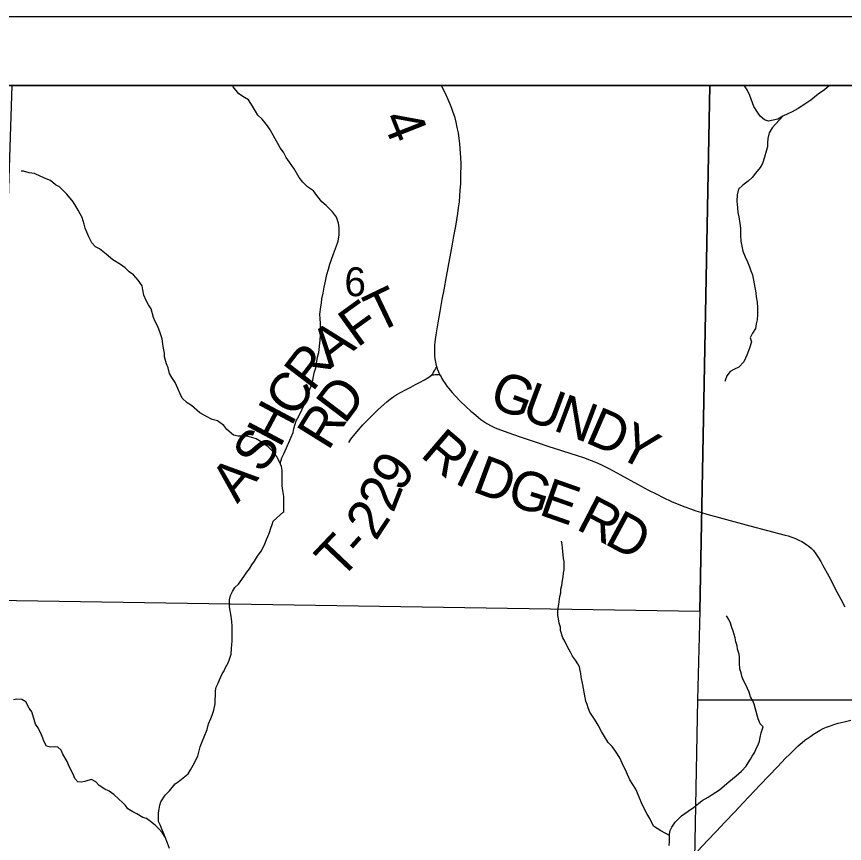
# Model space of a CAD drawing. Extents: x 0 to 34, y 0 to 22.
# Drawn here: x 23.337 to 24.538, y 19.3 to 20.5 of the extents above; entities that cross this region are included whole.
import ezdxf

# ---------------------------------------------------------------- set-up
doc = ezdxf.new("R2010")
doc.units = 0
for name, color, linetype in [('GM_X_Corporation', 7, 'Continuous'), ('GM_X_County_Road', 7, 'Continuous'), ('GM_X_County_Road_Text', 7, 'Continuous'), ('GM_X_Minor_River', 7, 'Continuous'), ('GM_X_Section_Text', 7, 'Continuous'), ('GM_X_State_Route', 7, 'Continuous'), ('GM_X_Township_Road', 7, 'Continuous'), ('GM_X_Township_Road_Text', 7, 'Continuous'), ('SH_Data', 7, 'Continuous')]:
    doc.layers.add(name, color=color, linetype=linetype)

msp = doc.modelspace()

# ---------------------------------------------------------------- linework, layer by layer
at = {"layer": 'GM_X_Corporation'}
for points in [[(25.4, 19.0068), (25.4, 20.4), (21.2921, 20.4), (21.2757, 19.6748), (21.2742, 19.6071), (21.273, 19.5535), (21.2652, 19.1913), (21.5297, 19.1865), (21.7744, 19.1817), (21.8956, 19.1793), (22.6423, 19.1645), (23.3329, 19.1508), (23.5499, 19.1465), (23.786, 19.1434), (24.169, 19.1418), (24.3186, 19.1409), (24.3186, 19.0261), (24.5766, 19.0222)], [(24.343, 20.4), (23.33, 20.4), (23.3052, 19.6529), (24.3281, 19.637)], [(25.4, 19.5078), (25.4, 20.4), (24.343, 20.4), (24.3281, 19.637), (24.3248, 19.5084)], [(23.3052, 19.6529), (24.3281, 19.637), (24.3248, 19.5084), (24.3084, 18.6368), (23.3004, 18.648)], [(25.4, 18.4978), (25.4, 19.5078), (24.3248, 19.5084), (24.3084, 18.6368), (24.3059, 18.5094)]]:
    msp.add_lwpolyline(points, close=True, dxfattribs=at)
at = {"layer": 'GM_X_County_Road'}
msp.add_lwpolyline([(23.953, 20.4), (23.9536, 20.3988), (23.9586, 20.389), (23.9623, 20.381), (23.9652, 20.3741), (23.968, 20.367), (23.97, 20.3613), (23.9721, 20.3548), (23.9742, 20.3469), (23.9758, 20.3391), (23.9774, 20.3313), (23.9787, 20.3232), (23.9795, 20.316), (23.9801, 20.3086), (23.9809, 20.2956), (23.9813, 20.2861), (23.9812, 20.2682), (23.9808, 20.2577), (23.9802, 20.2478), (23.9796, 20.2398), (23.9788, 20.231), (23.9778, 20.2226), (23.9765, 20.214), (23.9735, 20.1956), (23.9709, 20.1811), (23.9689, 20.1698), (23.96, 20.1228), (23.9566, 20.1036), (23.9541, 20.0893), (23.9511, 20.0719), (23.9482, 20.0553), (23.9454, 20.0382), (23.9439, 20.0278), (23.9434, 20.0231), (23.9431, 20.0183), (23.943, 20.0129), (23.9433, 20.0078), (23.9438, 20.0033), (23.9446, 19.9983), (23.9457, 19.9938), (23.9464, 19.9919), (23.9473, 19.9888), (23.9489, 19.9846), (23.9507, 19.9806), (23.9527, 19.9771), (23.954, 19.9747), (23.9555, 19.9721), (23.9585, 19.9677), (23.9612, 19.9637), (23.9636, 19.9606), (23.9688, 19.9544), (23.9734, 19.9496), (23.9811, 19.9415), (23.9885, 19.9343), (23.996, 19.9274), (23.9996, 19.9244), (24.0069, 19.9182), (24.0106, 19.9154), (24.0149, 19.9122), (24.0194, 19.9094), (24.0254, 19.906), (24.0303, 19.9037), (24.0337, 19.9021), (24.0509, 19.8957), (24.066, 19.8905), (24.079, 19.8861), (24.0924, 19.8817), (24.1079, 19.8767), (24.1184, 19.8733), (24.1504, 19.8632), (24.1593, 19.8601), (24.1707, 19.8559), (24.1795, 19.8523), (24.1866, 19.8492), (24.1973, 19.8438), (24.2132, 19.835), (24.2377, 19.8216), (24.2539, 19.8129), (24.2661, 19.8067), (24.2752, 19.8022), (24.2871, 19.7964), (24.2977, 19.7919), (24.3064, 19.7885), (24.3148, 19.7854), (24.3226, 19.7828), (24.3292, 19.7808), (24.3387, 19.778), (24.3616, 19.7717), (24.4007, 19.7609), (24.4522, 19.7475), (24.4563, 19.7463), (24.462, 19.7443), (24.4673, 19.7424), (24.472, 19.7402), (24.4764, 19.738), (24.4803, 19.7356), (24.4838, 19.7334), (24.4865, 19.7313), (24.4904, 19.7278), (24.4932, 19.725), (24.4969, 19.7201), (24.5006, 19.7146), (24.5038, 19.7094), (24.5063, 19.7045), (24.5153, 19.6877), (24.5273, 19.665), (24.5329, 19.6545), (24.5388, 19.6433)], dxfattribs=at)
at = {"layer": 'GM_X_Minor_River'}
for points in [[(23.7194, 19.8514), (23.7217, 19.8595), (23.7248, 19.8652), (23.7286, 19.8743), (23.7347, 19.8884), (23.7382, 19.8963), (23.7393, 19.902), (23.7424, 19.9134), (23.7462, 19.9202), (23.7508, 19.9293), (23.7558, 19.9403), (23.7593, 19.9468), (23.7623, 19.9593), (23.7658, 19.9669), (23.7685, 19.9832), (23.7708, 19.9901), (23.7735, 20.0056), (23.7755, 20.0125), (23.7771, 20.0303), (23.7779, 20.0383), (23.7776, 20.055), (23.7772, 20.0611), (23.7769, 20.0683), (23.7784, 20.0786), (23.7792, 20.0843), (23.7796, 20.0904), (23.7815, 20.0987), (23.7831, 20.1074), (23.785, 20.1158), (23.787, 20.1257), (23.7893, 20.1333), (23.7912, 20.1405), (23.7939, 20.1473), (23.7966, 20.1557), (23.8012, 20.1674), (23.8035, 20.1739), (23.805, 20.1834), (23.8051, 20.1932), (23.804, 20.2001), (23.801, 20.2088), (23.7953, 20.2168), (23.7859, 20.2256), (23.7798, 20.231), (23.7723, 20.2401), (23.7678, 20.2473), (23.7591, 20.2527), (23.7523, 20.2599), (23.747, 20.2664), (23.7398, 20.279), (23.733, 20.2889), (23.7281, 20.2957), (23.724, 20.303), (23.7191, 20.3095), (23.7157, 20.3159), (23.7119, 20.3224), (23.7089, 20.3281), (23.7048, 20.3357), (23.701, 20.3414), (23.6931, 20.351), (23.687, 20.3571), (23.6836, 20.3628), (23.6791, 20.37), (23.6731, 20.3792), (23.6674, 20.3826), (23.6595, 20.3879), (23.6512, 20.3982), (23.6501, 20.4)], [(24.5166, 20.4), (24.5091, 20.3937), (24.4999, 20.3876), (24.4896, 20.3789), (24.4805, 20.3729), (24.471, 20.3664), (24.4622, 20.3619), (24.4558, 20.3589), (24.4489, 20.3555), (24.4413, 20.351), (24.4349, 20.3495), (24.428, 20.3484), (24.4224, 20.3499), (24.4159, 20.3556), (24.411, 20.3625), (24.4069, 20.3693), (24.4009, 20.3853), (24.3975, 20.3925), (24.3937, 20.399), (24.3932, 20.4)], [(24.4489, 20.3555), (24.4333, 20.3385), (24.4287, 20.3313), (24.4268, 20.3229), (24.4264, 20.3168), (24.4264, 20.3107), (24.4244, 20.3047), (24.4221, 20.2959), (24.4194, 20.2868), (24.416, 20.2811), (24.4091, 20.2728), (24.4042, 20.2664), (24.3984, 20.2611), (24.3908, 20.2554), (24.3844, 20.2493), (24.3824, 20.2414), (24.382, 20.2319), (24.3831, 20.2224), (24.3835, 20.2155), (24.3849, 20.2094), (24.3864, 20.1995), (24.3871, 20.1931), (24.3875, 20.1828), (24.3878, 20.1741), (24.3908, 20.1596), (24.3942, 20.1513), (24.3976, 20.144), (24.4002, 20.1368), (24.4024, 20.1311), (24.4047, 20.125), (24.4073, 20.1121), (24.4095, 20.0991), (24.4102, 20.0931), (24.4114, 20.0855), (24.4121, 20.0775), (24.412, 20.0676), (24.4116, 20.06), (24.4101, 20.0543), (24.4089, 20.0475), (24.4047, 20.0406), (24.4016, 20.0338), (24.4031, 20.0281), (24.4004, 20.019), (24.3966, 20.0084), (24.392, 19.9989), (24.3848, 19.9913), (24.3787, 19.9883), (24.3722, 19.9849), (24.3673, 19.9785), (24.365, 19.9716), (24.3648, 19.9703)], [(23.7244, 19.7805), (23.7248, 19.7896), (23.7248, 19.7964), (23.7245, 19.8037), (23.723, 19.812), (23.7223, 19.8189), (23.7223, 19.8276), (23.722, 19.8337), (23.722, 19.8413), (23.7213, 19.847), (23.7183, 19.8538), (23.7141, 19.8618), (23.7092, 19.8683), (23.702, 19.8756), (23.6933, 19.8817), (23.6843, 19.8874), (23.6782, 19.8893), (23.6721, 19.8905), (23.6657, 19.8909), (23.6581, 19.8909), (23.6513, 19.8925), (23.6418, 19.9008), (23.6373, 19.9066), (23.6282, 19.9131), (23.6206, 19.9154), (23.6115, 19.92), (23.6025, 19.9249), (23.5904, 19.9356), (23.5843, 19.9394), (23.5771, 19.9463), (23.5741, 19.9524), (23.5707, 19.96), (23.567, 19.9688), (23.5621, 19.976), (23.5587, 19.9821), (23.5568, 19.9904), (23.5542, 19.9962), (23.5516, 20.006), (23.5512, 20.0117), (23.5494, 20.0213), (23.5479, 20.0323), (23.5453, 20.041), (23.5415, 20.0502), (23.5378, 20.0574), (23.5355, 20.0631), (23.5318, 20.076), (23.5284, 20.0817), (23.525, 20.0878), (23.5212, 20.0958), (23.5201, 20.1034), (23.519, 20.1091), (23.513, 20.1175), (23.5066, 20.1251), (23.5001, 20.1297), (23.4941, 20.1351), (23.4873, 20.14), (23.4763, 20.1469), (23.4668, 20.1553), (23.457, 20.1629), (23.4513, 20.166), (23.446, 20.1717), (23.4415, 20.1801), (23.4385, 20.1873), (23.4363, 20.193), (23.4348, 20.1987), (23.4318, 20.2086), (23.4261, 20.2189), (23.4227, 20.2246), (23.4186, 20.2311), (23.4095, 20.2422), (23.399, 20.2528), (23.3933, 20.2559), (23.3861, 20.262), (23.3797, 20.2647), (23.3717, 20.2681), (23.3626, 20.272), (23.355, 20.2731), (23.3467, 20.2754), (23.3434, 20.2758)], [(23.5525, 19.3089), (23.5452, 19.3271), (23.5429, 19.3316), (23.5425, 19.3396), (23.5429, 19.3445), (23.5436, 19.3499), (23.5444, 19.3556), (23.5459, 19.3605), (23.5523, 19.37), (23.5584, 19.3765), (23.5667, 19.3867), (23.5712, 19.3894), (23.5856, 19.4008), (23.589, 19.4069), (23.5928, 19.4134), (23.5996, 19.4267), (23.6014, 19.4324), (23.6033, 19.44), (23.6063, 19.4487), (23.609, 19.4548), (23.6135, 19.4654), (23.6153, 19.4738), (23.6184, 19.4814), (23.6206, 19.4863), (23.6232, 19.4936), (23.6247, 19.5027), (23.6251, 19.5072), (23.6254, 19.5156), (23.6254, 19.5213), (23.6262, 19.527), (23.6292, 19.5327), (23.6311, 19.5372), (23.6352, 19.546), (23.6379, 19.5506), (23.6401, 19.5551), (23.6439, 19.5623), (23.6458, 19.5673), (23.648, 19.5749), (23.6488, 19.5828), (23.6491, 19.5889), (23.6495, 19.5935), (23.6495, 19.598), (23.6498, 19.6026), (23.6494, 19.6075), (23.6498, 19.6151), (23.649, 19.622), (23.6482, 19.6299), (23.6459, 19.6436), (23.6455, 19.6489), (23.6458, 19.6535), (23.647, 19.6599), (23.65, 19.6656), (23.6534, 19.6713), (23.6587, 19.6763), (23.6636, 19.6831), (23.6681, 19.6892), (23.6711, 19.6938), (23.6745, 19.6987), (23.6779, 19.7044), (23.6821, 19.7097), (23.6862, 19.717), (23.6915, 19.7242), (23.6949, 19.7303), (23.6972, 19.7348), (23.6995, 19.7409), (23.7013, 19.7455), (23.7036, 19.7512), (23.7059, 19.7573), (23.7077, 19.763), (23.7092, 19.7679), (23.724, 19.7811), (23.7236, 19.7811)], [(24.2844, 19.3117), (24.2716, 19.3182), (24.2613, 19.325), (24.2559, 19.336), (24.2514, 19.3436), (24.246, 19.3535), (24.2437, 19.3588), (24.2395, 19.3694), (24.2353, 19.3789), (24.2269, 19.3922), (24.2219, 19.4036), (24.2154, 19.4165), (24.2124, 19.4241), (24.2059, 19.4339), (24.2009, 19.4407), (24.1952, 19.4464), (24.1898, 19.4552), (24.1856, 19.4624), (24.1807, 19.4718), (24.1765, 19.4787), (24.1688, 19.4904), (24.1662, 19.4969), (24.1646, 19.5018), (24.1627, 19.5067), (24.1612, 19.514), (24.1585, 19.5303), (24.1561, 19.5417), (24.1557, 19.5466), (24.1546, 19.5512), (24.1538, 19.5561), (24.1511, 19.5606), (24.1481, 19.566), (24.1435, 19.572), (24.1404, 19.5777), (24.1366, 19.5845), (24.1324, 19.5937), (24.1297, 19.5986), (24.1259, 19.6088), (24.1259, 19.6138), (24.1243, 19.6195), (24.1232, 19.6259), (24.1224, 19.6308), (24.1224, 19.6362), (24.1227, 19.6415), (24.1235, 19.6468), (24.125, 19.6582), (24.1265, 19.6639), (24.1268, 19.6692), (24.128, 19.6745), (24.1291, 19.6814), (24.1298, 19.6871), (24.1305, 19.692), (24.1313, 19.6973), (24.1316, 19.7038), (24.1312, 19.7091), (24.1305, 19.7136), (24.1297, 19.7239), (24.1289, 19.7292), (24.1285, 19.7338), (24.1277, 19.7387)], [(24.3765, 19.6082), (24.3749, 19.6135), (24.3726, 19.6199), (24.3704, 19.6249), (24.3669, 19.6302)], [(24.2838, 19.297), (24.2845, 19.3027), (24.2841, 19.3076), (24.2845, 19.3133), (24.2852, 19.319), (24.2875, 19.3236), (24.2924, 19.3308), (24.3019, 19.3403), (24.3113, 19.3468), (24.3193, 19.3521), (24.3265, 19.3578), (24.3318, 19.3624), (24.3405, 19.367), (24.345, 19.37), (24.3515, 19.3742), (24.3568, 19.378), (24.364, 19.3841), (24.3704, 19.3894), (24.381, 19.3982), (24.3886, 19.405), (24.3954, 19.4123), (24.3984, 19.4168), (24.4018, 19.4221), (24.4045, 19.4267), (24.4079, 19.4324), (24.4101, 19.4377), (24.4131, 19.4431), (24.415, 19.4484), (24.4161, 19.4537), (24.4172, 19.4605), (24.4203, 19.4693), (24.4157, 19.4734), (24.413, 19.481), (24.4115, 19.486), (24.4103, 19.4917), (24.4088, 19.497), (24.4072, 19.5019), (24.4053, 19.5068), (24.4019, 19.5129), (24.4, 19.5194), (24.395, 19.53), (24.3912, 19.5376), (24.3892, 19.5429), (24.3881, 19.5474), (24.3865, 19.5531), (24.3861, 19.5619), (24.3861, 19.5702), (24.3853, 19.5748), (24.383, 19.582), (24.3823, 19.5869), (24.3807, 19.5926), (24.3796, 19.5983), (24.3765, 19.6082)], [(23.3728, 19.4578), (23.3678, 19.468), (23.3644, 19.4733), (23.3621, 19.4798), (23.3586, 19.4908), (23.3548, 19.4961), (23.3502, 19.5056), (23.3445, 19.509), (23.3373, 19.5093), (23.332, 19.5082)], [(23.5587, 19.2926), (23.5556, 19.3005), (23.5525, 19.3089), (23.5479, 19.3161), (23.5426, 19.3218), (23.538, 19.3267), (23.5312, 19.3316), (23.5251, 19.3362), (23.5201, 19.3377), (23.5114, 19.343), (23.5053, 19.346), (23.4981, 19.3502), (23.4946, 19.3551), (23.4905, 19.3596), (23.4851, 19.3642), (23.4779, 19.371), (23.471, 19.3759), (23.4646, 19.379), (23.4566, 19.3843), (23.4516, 19.3892), (23.4452, 19.393), (23.4402, 19.3914), (23.4357, 19.3899), (23.4304, 19.3891), (23.4258, 19.3895), (23.4212, 19.3944), (23.4186, 19.4005), (23.4128, 19.4119), (23.4101, 19.4187), (23.404, 19.4297), (23.4013, 19.4354), (23.3968, 19.4396), (23.3911, 19.44), (23.3861, 19.4399), (23.3801, 19.4411), (23.377, 19.4464), (23.3728, 19.4578)]]:
    msp.add_lwpolyline(points, dxfattribs=at)
at = {"layer": 'GM_X_State_Route'}
msp.add_lwpolyline([(24.3256, 19.2893), (24.3395, 19.3041), (24.3518, 19.3171), (24.3652, 19.3312), (24.3784, 19.3454), (24.3912, 19.3589), (24.4157, 19.3849), (24.4409, 19.4114), (24.4527, 19.4237), (24.4587, 19.4297), (24.4642, 19.4351), (24.4708, 19.4415), (24.4766, 19.4464), (24.4807, 19.4498), (24.4849, 19.4528), (24.4892, 19.4559), (24.4934, 19.4587), (24.498, 19.4616), (24.5031, 19.4644), (24.5075, 19.4667), (24.5121, 19.4686), (24.5178, 19.4708), (24.523, 19.4726), (24.529, 19.4744), (24.5376, 19.4766), (24.5475, 19.479)], dxfattribs=at)
at = {"layer": 'GM_X_Township_Road'}
for points in [[(23.8188, 19.882), (23.822, 19.8865), (23.8279, 19.8942), (23.831, 19.898), (23.8394, 19.9076), (23.8439, 19.9124), (23.8482, 19.9169), (23.8565, 19.925), (23.8609, 19.9294), (23.8657, 19.9338), (23.8739, 19.9408), (23.877, 19.9432), (23.883, 19.9476), (23.8887, 19.9513), (23.8941, 19.9543), (23.9013, 19.9582), (23.9088, 19.9623), (23.9158, 19.966), (23.9216, 19.9691), (23.9286, 19.973), (23.935, 19.9769), (23.9371, 19.9783), (23.9389, 19.9797), (23.9406, 19.9817), (23.942, 19.9838), (23.9437, 19.9869), (23.9451, 19.9895), (23.9464, 19.9919)], [(23.9389, 19.9797), (23.9406, 19.9801), (23.9423, 19.9802), (23.9444, 19.9804), (23.9467, 19.9806), (23.9489, 19.9806), (23.9507, 19.9806)]]:
    msp.add_lwpolyline(points, dxfattribs=at)
at = {"layer": 'SH_Data'}
for points in [[(18.5, 20.5), (25.5, 20.5), (25.5, 13.5), (18.5, 13.5)], [(18.6, 20.4), (25.4, 20.4), (25.4, 13.6), (18.6, 13.6)]]:
    msp.add_lwpolyline(points, close=True, dxfattribs=at)

# ---------------------------------------------------------------- texts
at = {"layer": 'GM_X_County_Road_Text'}
for s, rotation, p in [('4', 291.5386, (23.8662, 20.3524)), ('G', 339.5279, (24.0202, 19.9351)), ('U', 339.5245, (24.067, 19.9176)), ('N', 339.3804, (24.1138, 19.9002)), ('D', 336.5269, (24.1599, 19.8828)), ('Y', 332.1332, (24.2047, 19.8634)), ('R', 319.4838, (23.921, 19.8627)), ('I', 334.709, (23.9703, 19.8234)), ('D', 339.4836, (23.9962, 19.8115)), ('G', 342.2421, (24.0458, 19.7929)), ('E', 340.6082, (24.093, 19.7778)), ('R', 332.5901, (24.1469, 19.7569)), ('D', 331.6247, (24.1881, 19.7356))]:
    msp.add_text(s, height=0.0568, rotation=rotation, dxfattribs=at).set_placement(p)
at = {"layer": 'GM_X_Section_Text'}
msp.add_text('6', height=0.0419, rotation=0, dxfattribs=at).set_placement((23.8125, 20.0942))
at = {"layer": 'GM_X_Township_Road_Text'}
for s, rotation, p in [('T', 25.6489, (23.8598, 20.0397)), ('F', 35.8227, (23.831, 20.0187)), ('A', 37.8076, (23.7919, 19.9883)), ('R', 52.5368, (23.7662, 19.954)), ('C', 57.1965, (23.7417, 19.9158)), ('D', 52.7928, (23.8129, 19.907)), ('H', 61.9583, (23.7188, 19.8727)), ('R', 58.17, (23.7891, 19.8685)), ('S', 55.0963, (23.693, 19.835)), ('9', 57.0403, (23.8948, 19.8082)), ('A', 49.652, (23.657, 19.7922)), ('2', 68.4795, (23.8833, 19.7783)), ('2', 56.4248, (23.8579, 19.7376)), ('T', 46.5093, (23.8064, 19.6811)), ('-', 47.9802, (23.8367, 19.7131))]:
    msp.add_text(s, height=0.0568, rotation=rotation, dxfattribs=at).set_placement(p)

doc.saveas('drawing.dxf')
